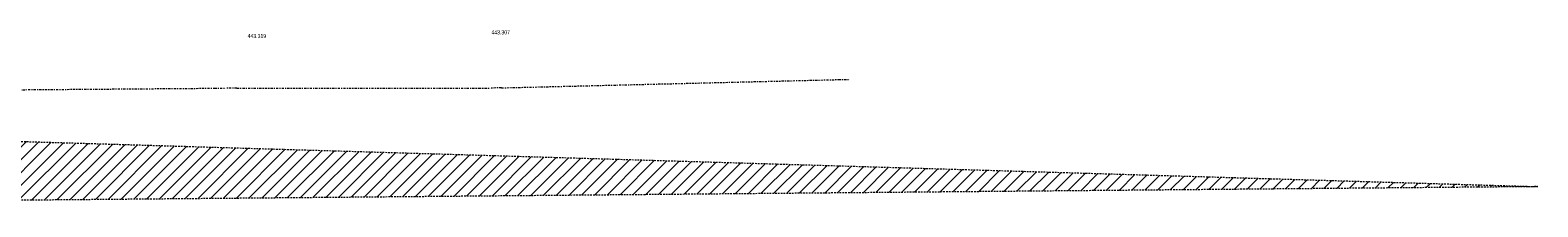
# Model space of a CAD drawing. Header units: metres. Extents: x -167 to 338, y -186 to 508.
# Tile 275 of 279: x 160 to 294, y -10 to 6. Entities that reach past the tile are written whole.
import ezdxf

# ---------------------------------------------------------------- set-up
doc = ezdxf.new("R2010")
doc.units = ezdxf.units.M
doc.header["$MEASUREMENT"] = 0
doc.linetypes.add('Raster', pattern=[0.4, 0.2, -0.1, 0, -0.1])
doc.linetypes.add('Untersicht', pattern=[0.2, 0.15, -0.05])
for name, color, linetype in [('60 Gelände 2D Übersicht', 7, 'Continuous'), ('60 Grenzen', 7, 'Continuous'), ('Beschriftung-Punkte', 7, 'Continuous')]:
    doc.layers.add(name, color=color, linetype=linetype)
doc.styles.add('ERSTELLTER_STIL_7', font='arial.ttf', dxfattribs={"width": 0.7})

# ---------------------------------------------------------------- blocks, each defined once
blk = doc.blocks.new('Standard-Rastermarker_33')
at = {"layer": '60 Grenzen', "color": 8, "linetype": 'Raster', "lineweight": 18}
for p, q in [((1, 0), (0, 0)), ((1, 0), (18.63, 0)), ((18.63, 0), (19.63, 0))]:
    blk.add_line(p, q, dxfattribs=at)
blk = doc.blocks.new('Standard-Rastermarker_34')
at = {"layer": '60 Grenzen', "color": 8, "linetype": 'Raster', "lineweight": 18}
for p, q in [((1, 0), (0, 0)), ((1, 0), (22.6, 0)), ((22.6, 0), (23.6, 0))]:
    blk.add_line(p, q, dxfattribs=at)
blk = doc.blocks.new('Standard-Rastermarker_35')
at = {"layer": '60 Grenzen', "color": 8, "linetype": 'Raster', "lineweight": 18}
for p, q in [((1, 0), (0, 0)), ((1, 0), (31.09, 0)), ((31.09, 0), (32.09, 0))]:
    blk.add_line(p, q, dxfattribs=at)

msp = doc.modelspace()

# ---------------------------------------------------------------- hatches: boundary and pattern name
at = {"layer": '60 Gelände 2D Übersicht', "linetype": 'Continuous', "lineweight": 18}
h = msp.add_hatch(dxfattribs=at)
h.set_pattern_fill('nicht_unterkellert_0001', color=8, style=0, pattern_type=2)
h.set_pattern_definition([(45, (27236.1321, 33357.27905), (-0.565685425, 0.565685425), [])])
h.paths.add_polyline_path([(94.155, -10.091), (94.155, -2.335), (294.168, -8.291)])

# ---------------------------------------------------------------- linework, layer by layer
at = {"layer": '60 Gelände 2D Übersicht', "color": 7, "linetype": 'Untersicht', "lineweight": 13, "flags": 128}
msp.add_lwpolyline([(94.155, -10.091), (94.155, -2.335), (294.168, -8.291)], close=True, dxfattribs=at)

# ---------------------------------------------------------------- block references
at = {"layer": '60 Grenzen', "color": 7, "linetype": 'Continuous', "lineweight": 18}
for name, p, rotation in [('Standard-Rastermarker_33', (157.48, 0.339), 0.4486024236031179), ('Standard-Rastermarker_35', (200.706, 0.492), 1.401678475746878)]:
    msp.add_blockref(name, p, dxfattribs=dict(at, rotation=rotation))
msp.add_blockref('Standard-Rastermarker_34', (177.106, 0.492), dxfattribs=at)

# ---------------------------------------------------------------- texts
at = {"layer": 'Beschriftung-Punkte', "color": 30, "linetype": 'Continuous', "lineweight": 18, "true_color": 0xff7300, "char_height": 0.375, "attachment_point": 1, "rotation": 359.93165, "style": 'ERSTELLTER_STIL_7'}
for s, insert in [('\\A1;{\\pql;\\fArial|b0|i0|c0|p0;\\W0.700000; 443.307 }', (200.688, 5.651)), ('\\A1;{\\pql;\\fArial|b0|i0|c0|p0;\\W0.700000; 443.319 }', (178.942, 5.327))]:
    msp.add_mtext(s, dxfattribs=dict(at, insert=insert))

doc.saveas('drawing.dxf')
